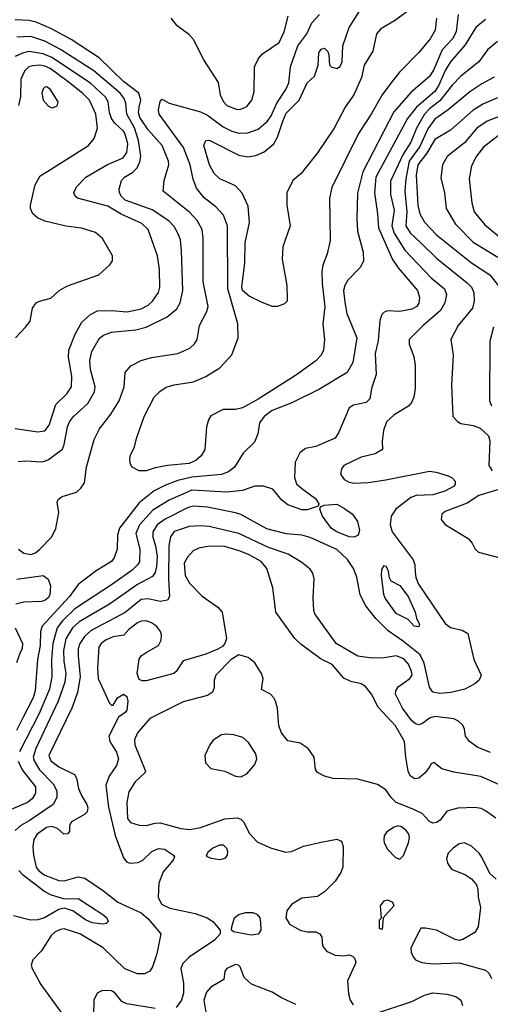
# Model space of a CAD drawing. Extents: x 1173029 to 1307123, y 522559 to 678521.
# Tile 467 of 623: x 1211431 to 1214123, y 643531 to 649165. Entities that reach past the tile are written whole.
import ezdxf

# ---------------------------------------------------------------- set-up
doc = ezdxf.new("R2010")
doc.units = 0

msp = doc.modelspace()

# ---------------------------------------------------------------- linework, layer by layer
at = {"layer": '0CON10XD'}
for points in [[(1212875, 647523.3), (1212815, 647548.1), (1212743.3, 647583.3), (1212705.5, 647615), (1212701.8, 647635), (1212718.8, 647775), (1212720.9, 647889.1), (1212744.6, 648004.6), (1212738.6, 648098.6), (1212703.2, 648173.2), (1212665.4, 648215.4), (1212576, 648255), (1212543.1, 648285), (1212517.5, 648335), (1212484.5, 648445), (1212495, 648473.8), (1212515, 648476.7), (1212685, 648389.4), (1212735, 648380), (1212782.4, 648387.6), (1212829.8, 648410.2), (1212885, 648455.6), (1212906.1, 648493.9), (1212935.5, 648584.5), (1212955, 648631.1), (1213028.9, 648705), (1213075, 648804), (1213117, 648843), (1213138.8, 648905), (1213142, 648975), (1213155, 648996.7), (1213175, 649002.5), (1213193.6, 648983.6), (1213200, 648965), (1213203.3, 648905), (1213212.5, 648895), (1213245, 648886.2), (1213265, 648897.5), (1213276.1, 648923.9), (1213280, 649015), (1213315, 649120), (1213407.5, 649265)], [(1213938.3, 649195), (1213927.1, 649095), (1213906, 649056), (1213847.3, 648992.7), (1213799.9, 648880.1), (1213775, 648840.4), (1213669.6, 648750.4), (1213571.1, 648638.9), (1213393.3, 648295), (1213363.4, 648173.4), (1213358.9, 648025), (1213364, 647955), (1213395.5, 647835), (1213398.1, 647785), (1213379.8, 647750.2), (1213308.5, 647675), (1213290, 647645), (1213282.7, 647615), (1213289.9, 647549.9), (1213302, 647485), (1213358.6, 647345), (1213335.9, 647204.1), (1213305, 647145.7), (1213145, 647051.5), (1212988, 646972), (1212875, 646928.4), (1212828.5, 646895), (1212802.2, 646857.8), (1212793.5, 646795), (1212773.1, 646746.9), (1212709.2, 646685), (1212660.5, 646605), (1212625, 646577.5), (1212585, 646561.9), (1212415, 646547.7), (1212335, 646527.7), (1212265, 646501.9), (1212200.7, 646469.3), (1212115, 646400.7), (1212000.8, 646255), (1211989.7, 646215), (1211988.5, 646135), (1211970.5, 646085), (1211956.7, 646065), (1211868.7, 646011.3), (1211765.8, 645934.2), (1211715.3, 645865), (1211559.6, 645695), (1211549.1, 645665), (1211547.7, 645585), (1211533.5, 645505), (1211520.2, 645325), (1211506.9, 645285), (1211452.1, 645177.9), (1211412.9, 645097.1)], [(1212155, 646583.5), (1212114.4, 646584.4), (1212074.4, 646604.4), (1212062, 646625), (1212060, 646655), (1212064.2, 646675.8), (1212085.8, 646715), (1212100, 646775), (1212142.9, 646895), (1212200, 647005), (1212231.9, 647038.1), (1212268.3, 647061.7), (1212314.7, 647075.3), (1212425, 647093.8), (1212495, 647123.8), (1212575, 647172.7), (1212645, 647246.9), (1212681.5, 647345), (1212679.5, 647425), (1212622.1, 647625), (1212620.3, 647985), (1212597.2, 648047.2), (1212553.7, 648093.7), (1212485.2, 648145.2), (1212441.5, 648201.5), (1212422.2, 648252.2), (1212406.4, 648335), (1212367.3, 648435), (1212228.2, 648625), (1212225, 648650), (1212235, 648696.7), (1212245, 648710), (1212285, 648688.6), (1212465, 648638.7), (1212505, 648618.2), (1212595, 648552.9), (1212645, 648528.4), (1212685, 648516.3), (1212735, 648517.9), (1212795, 648539.7), (1212848.4, 648585), (1212868.8, 648615), (1212901.4, 648688.6), (1212954, 648765), (1212970.5, 648805), (1212980.8, 648895), (1213022, 649015), (1213072.9, 649085), (1213102.5, 649147.5), (1213145, 649195.6)], [(1213695, 649247.3), (1213575, 649158.9), (1213497.6, 649112.4), (1213472, 649085), (1213450.8, 648985), (1213401.2, 648905), (1213385.8, 648835), (1213341.9, 648735), (1213293.3, 648665), (1213228.9, 648545), (1213135, 648404.2), (1213040.8, 648285), (1212994, 648245), (1212959.2, 648175), (1212958.6, 648105), (1212977.5, 647985), (1212935.7, 647865), (1212933.1, 647795), (1212959.2, 647645), (1212961.2, 647565), (1212960, 647555), (1212945, 647538.8), (1212905, 647524.4), (1212875, 647523.3)], [(1211424.6, 646135), (1211455, 646113.6), (1211495, 646104.7), (1211521.5, 646115), (1211546.2, 646135), (1211614.2, 646205.8), (1211636.9, 646253.1), (1211654.5, 646344.5), (1211645.7, 646405), (1211650, 646420), (1211673, 646437), (1211755, 646462.5), (1211780.6, 646485), (1211801.9, 646515), (1211813.6, 646605), (1211857.1, 646762.9), (1211886.5, 646825), (1211952, 646908), (1211999.5, 646985), (1212028.5, 647065), (1212035, 647146.2), (1212066, 647185), (1212125, 647215.5), (1212185, 647232.9), (1212335.4, 647254.6), (1212404.5, 647285.5), (1212430.2, 647309.8), (1212445.4, 647334.6), (1212460, 647415), (1212501.9, 647495), (1212508.1, 647525), (1212481.3, 647665), (1212480.8, 647915), (1212474.6, 647965), (1212446.8, 648016.8), (1212405, 648062.9), (1212250.8, 648185), (1212256.7, 648245), (1212283.8, 648335), (1212281.5, 648355), (1212245.3, 648445), (1212165, 648535.4), (1212118.1, 648605), (1212110.5, 648635), (1212114.8, 648665.2), (1212123.3, 648705), (1212111.8, 648745), (1212025, 648812.4), (1211885, 648946.9), (1211725, 649051.6), (1211613.4, 649113.4), (1211525, 649150.7), (1211485, 649161), (1211405, 649164.2)], [(1214095, 649166.4), (1214040.2, 649119.8), (1213978.6, 649021.4), (1213894.8, 648925.2), (1213865.4, 648874.6), (1213829, 648791), (1213805.2, 648755), (1213701.2, 648665), (1213650.1, 648599.9), (1213468.9, 648265), (1213461, 648175), (1213478.6, 648055), (1213483.1, 647975), (1213563.3, 647793.3), (1213595, 647744.6), (1213707.3, 647615), (1213717.7, 647575), (1213715, 647544), (1213702.2, 647525), (1213675, 647509.2), (1213605, 647495.4), (1213535, 647498.5), (1213515, 647492.2), (1213501.9, 647478.1), (1213491.4, 647445), (1213482, 647328), (1213464.2, 647255), (1213470.4, 647135), (1213443.1, 647055), (1213434, 646995), (1213413.3, 646975), (1213340.7, 646959.3), (1213315, 646944), (1213256.9, 646805), (1213235, 646770), (1213125, 646724), (1213065, 646712), (1213032.7, 646687.3), (1213007.3, 646632.7), (1213002.5, 646545), (1213015, 646510), (1213045, 646482.9), (1213122.5, 646425), (1213142.5, 646395), (1213138.3, 646381.7), (1213075, 646360), (1213045, 646360.8), (1212965, 646390), (1212930, 646415), (1212879.1, 646479.1), (1212825, 646496.9), (1212775, 646496.5), (1212705, 646471.8), (1212615, 646462.3), (1212415, 646473.2), (1212285, 646416.7), (1212191.8, 646358.2), (1212116.1, 646273.9), (1212094.3, 646225), (1212118.1, 646135), (1212116, 646064), (1212104.7, 646045), (1212073.8, 646016.2), (1211960.8, 645935), (1211745.9, 645794.1), (1211675, 645725.2), (1211645.1, 645684.9), (1211620.8, 645595), (1211612.2, 645505), (1211614.4, 645405), (1211601, 645335), (1211541.5, 645195), (1211428.8, 644975)], [(1213814.5, 649175), (1213807.5, 649105), (1213778.8, 649055), (1213715, 648976.9), (1213604.2, 648865.8), (1213547.9, 648795), (1213505, 648735.6), (1213441.8, 648625), (1213369.2, 648515), (1213215.5, 648205), (1213203.6, 648145), (1213207.4, 647902.6), (1213190, 647825), (1213165, 647760), (1213160, 647725), (1213160.9, 647655), (1213177, 647523), (1213165.4, 647425), (1213174.4, 647335), (1213168.9, 647275), (1213155.6, 647245), (1213125, 647212.9), (1213015, 647133.8), (1212795.2, 646994.8), (1212705.2, 646944.8), (1212665, 646934.7), (1212595, 646934.6), (1212525, 646897.8), (1212510.5, 646875), (1212499.6, 646835), (1212489.1, 646705), (1212469.5, 646670.5), (1212437.9, 646642.1), (1212401.2, 646625), (1212276.6, 646613.4), (1212205, 646600.5), (1212155, 646583.5)], [(1212294.5, 649175), (1212325, 649135.8), (1212396, 649085), (1212425, 649051.2), (1212482, 648935), (1212565.4, 648805.4), (1212578.1, 648735), (1212597.1, 648695), (1212615, 648674.3), (1212675, 648651.4), (1212695, 648652.9), (1212730.9, 648669.1), (1212759.2, 648705), (1212772.9, 648755), (1212774.4, 648895), (1212796.8, 648943.2), (1212819.4, 648970.6), (1212914.5, 649035.5), (1212944.4, 649095), (1212967.3, 649185)], [(1214165, 649041.4), (1214106.9, 648993.1), (1214057.8, 648925), (1213955, 648841.8), (1213905, 648791.3), (1213835, 648700.6), (1213775, 648655.2), (1213746.6, 648625), (1213701.2, 648545), (1213669.1, 648465), (1213624.2, 648395.8), (1213551.5, 648241.5), (1213551.6, 648165), (1213573.8, 648075), (1213560, 647985), (1213573.2, 647943.2), (1213635, 647846.1), (1213785, 647688.7), (1213861.2, 647625), (1213872, 647592), (1213863.8, 647545), (1213839, 647501), (1213739.1, 647415), (1213658.6, 647335), (1213658.8, 647308.8), (1213685, 647237.5), (1213692.7, 647187.3), (1213693.1, 647055), (1213685.4, 647004.6), (1213673.1, 646975), (1213655, 646954.4), (1213573.1, 646905), (1213528.6, 646865), (1213511.9, 646815), (1213504.1, 646754.1), (1213506.2, 646705), (1213465, 646681.1), (1213385, 646661.8), (1213285.5, 646614.5), (1213270.8, 646595), (1213266.2, 646565), (1213286.2, 646535), (1213315, 646518.6), (1213345, 646513.1), (1213425, 646517.8), (1213525, 646531.5), (1213775, 646581.1), (1213813.6, 646576.4), (1213881.2, 646555), (1213905, 646543.1), (1213922.9, 646525), (1213921.9, 646505), (1213913.1, 646495), (1213862.3, 646467.7), (1213795, 646447.3), (1213698, 646442), (1213668.1, 646431.9), (1213581.9, 646365), (1213555.6, 646325), (1213550.5, 646275), (1213561.8, 646235), (1213681.1, 646075), (1213691.2, 646045), (1213693.3, 646006.7), (1213696.5, 645973.5), (1213711.7, 645935), (1213865, 645709.6), (1213895, 645686.4), (1213962.9, 645672.9), (1213995, 645652.5), (1214029.5, 645505), (1214070, 645415), (1214059.2, 645385), (1214035, 645364.3), (1213976.7, 645335), (1213897.5, 645315), (1213835, 645310.4), (1213795, 645317.8), (1213774.6, 645345), (1213744, 645484), (1213720.9, 645530.9), (1213627, 645607), (1213538.4, 645668.4), (1213468.3, 645738.3), (1213411, 645811), (1213378.4, 645875), (1213359.3, 645975), (1213340, 646025), (1213306.9, 646076.9), (1213245, 646133.6), (1213092.5, 646202.5), (1213045, 646214.8), (1212955, 646224.2), (1212845, 646252.5), (1212695, 646333.3), (1212665, 646342.8), (1212505, 646375.8), (1212425, 646382.5), (1212395, 646374.7), (1212262.9, 646307.1), (1212217.1, 646275), (1212192.9, 646235), (1212192.5, 646205), (1212207.7, 646155), (1212216.4, 646093.6), (1212214, 646036), (1212205, 646002.5), (1212191.1, 645978.9), (1212105, 645934.3), (1211945, 645820), (1211770.3, 645719.7), (1211733.3, 645685), (1211695, 645621.5), (1211681.4, 645555), (1211682.6, 645495), (1211694, 645425), (1211689.6, 645375), (1211650, 645265), (1211523.6, 644995), (1211508.4, 644945), (1211513.5, 644925), (1211543.3, 644873.3), (1211622.5, 644792.5), (1211642.3, 644752.3), (1211643.2, 644715), (1211622.7, 644675), (1211485, 644580.3), (1211436.5, 644553.5), (1211405, 644525.5)], [(1211422.6, 646637.4), (1211465, 646640.5), (1211555, 646634.4), (1211575, 646639.4), (1211595, 646648.1), (1211675, 646707.5), (1211685.3, 646734.7), (1211703.6, 646835), (1211715.5, 646865), (1211738.5, 646895), (1211821.2, 646968.8), (1211858, 647035), (1211862.7, 647065), (1211836.4, 647163.6), (1211832.9, 647215), (1211844.1, 647265.9), (1211887.4, 647342.6), (1211910.7, 647359.3), (1211955, 647376.9), (1212095, 647390.4), (1212155, 647405.3), (1212275.2, 647464.8), (1212329.1, 647510.9), (1212348, 647545), (1212364.1, 647615), (1212356.7, 647843.3), (1212350, 647905), (1212334.7, 647944.7), (1212315, 647982.2), (1212284.8, 648014.8), (1212187.7, 648077.7), (1212035, 648133.4), (1212013.1, 648153.1), (1212001.1, 648175), (1211999.2, 648195), (1212014.1, 648245), (1212030.8, 648265), (1212077.1, 648292.9), (1212102.2, 648317.8), (1212118.5, 648351.5), (1212122.9, 648385), (1212110.6, 648475), (1212087.1, 648547.1), (1212043.5, 648625), (1212037.9, 648687.9), (1212028.6, 648715), (1212004.8, 648745), (1211855, 648873.5), (1211664.3, 648994.3), (1211575, 649042), (1211495, 649069.8), (1211415, 649065.8)], [(1212125, 647510.9), (1212165, 647531.8), (1212190.5, 647555), (1212224.5, 647605), (1212231.5, 647635), (1212230.8, 647735), (1212220, 647815), (1212165.5, 647965), (1212128.9, 647998.9), (1212011.8, 648051.8), (1211935, 648098.2), (1211761.2, 648145), (1211748, 648155), (1211740, 648175), (1211755, 648209.2), (1211808.6, 648265), (1211933, 648337), (1212022.5, 648375), (1212044.3, 648405.7), (1212050.2, 648455), (1212035, 648509.4), (1212025, 648528.2), (1211975, 648572.7), (1211955, 648600.4), (1211943.7, 648635), (1211936.1, 648695), (1211922.5, 648722.5), (1211835, 648803.1), (1211615, 648950), (1211565, 648971), (1211485, 648982.7), (1211446.7, 648973.3), (1211405.7, 648954.3)], [(1211406, 647345), (1211464, 647405), (1211489.7, 647440.3), (1211503.8, 647515), (1211525.7, 647544.3), (1211544.5, 647555.5), (1211608.3, 647571.7), (1211655.8, 647615), (1211705, 647642.2), (1211884, 647705), (1211947.2, 647762.8), (1211962, 647785), (1211960.8, 647815), (1211904.1, 647914.1), (1211865, 647947.5), (1211785, 647972.7), (1211695, 647983.8), (1211575, 648013.2), (1211531.9, 648031.9), (1211505.6, 648055), (1211493.3, 648085), (1211492.2, 648105), (1211519.7, 648220.3), (1211547.9, 648272.1), (1211591.4, 648298.6), (1211823.7, 648446.3), (1211856.2, 648485), (1211876.5, 648545), (1211866.7, 648625), (1211830.9, 648705), (1211790.3, 648745), (1211700.6, 648815), (1211605, 648885.2), (1211575, 648899.4), (1211545, 648905.2), (1211505, 648902.3), (1211482.2, 648895), (1211460.7, 648875), (1211438.2, 648825), (1211434.8, 648725.2), (1211423.7, 648675)], [(1214145, 648835.9), (1214075, 648799.1), (1214005, 648753.5), (1213881.1, 648648.9), (1213805, 648596.9), (1213765, 648540.3), (1213720.5, 648439.5), (1213658.5, 648355), (1213639.3, 648255), (1213634.8, 648185), (1213644.6, 648065), (1213639.2, 647985), (1213664.8, 647944.9), (1213726.8, 647886.8), (1213815, 647800.7), (1213990.5, 647660.5), (1214014.6, 647635), (1214028.5, 647605), (1214031.5, 647555), (1214021.5, 647515), (1213939.5, 647415), (1213898.1, 647335), (1213910.5, 647245), (1213900.5, 647075), (1213908, 646895), (1213935.5, 646865.5), (1213955, 646854.4), (1214025, 646842.5), (1214065, 646827.5), (1214112.5, 646785), (1214119.6, 646755), (1214114.6, 646614.6), (1214133.3, 646583.3)], [(1211615, 648661.2), (1211625, 648663.3), (1211645, 648672.5), (1211651.2, 648695), (1211605, 648767.5), (1211585, 648782), (1211575, 648780), (1211565, 648770), (1211558.1, 648745), (1211564.3, 648705), (1211595, 648670), (1211615, 648661.2)], [(1214165, 648718.2), (1214085, 648684.7), (1214025, 648647.8), (1213895.9, 648534.1), (1213805, 648480), (1213759.2, 648400.8), (1213708.4, 648335), (1213699, 648275), (1213709.3, 648105), (1213719.7, 648055), (1213746.6, 648006.6), (1213814.6, 647935), (1214014.8, 647774.8), (1214120.5, 647705), (1214174.7, 647635)], [(1214245, 648638.8), (1214105.2, 648584.8), (1214046.7, 648545), (1213975, 648461.3), (1213877.2, 648382.8), (1213848.8, 648335), (1213840.9, 648260.9), (1213860.9, 648175), (1213869.6, 648085), (1213923.8, 647995), (1214025, 647893.2), (1214166.5, 647806.5)], [(1214185, 648514.7), (1214085, 648435.5), (1214045, 648384.4), (1214015, 648328.8), (1214002.3, 648255), (1214017.1, 648117.1), (1214031.5, 648065), (1214090.8, 647990.8), (1214289.3, 647829.3)], [(1211405, 646826.9), (1211535, 646807.5), (1211575, 646813.6), (1211599.7, 646845), (1211637.3, 646962.7), (1211699.6, 647025), (1211727.9, 647065), (1211729.5, 647125), (1211710.2, 647235), (1211711.6, 647275), (1211748.5, 647365), (1211787.1, 647435), (1211835, 647479.2), (1211875, 647498.5), (1211955, 647501.2), (1212045, 647493.8), (1212125, 647510.9)], [(1214141.9, 647405), (1214120, 647325), (1214117.6, 646985), (1214129.7, 646955)], [(1214172.7, 646477.3), (1214057.6, 646442.4), (1213990.8, 646399.2), (1213865, 646351.1), (1213845.6, 646335), (1213841.4, 646305), (1213865, 646277.1), (1213996.2, 646196.2), (1214019.4, 646169.4), (1214035.7, 646135), (1214055, 646118.1), (1214245, 646069.4)], [(1213345, 646203.5), (1213315, 646205.4), (1213245, 646234.7), (1213215, 646254.6), (1213163.1, 646325), (1213147.5, 646365), (1213151.7, 646378.3), (1213172.3, 646387.7), (1213245, 646392.4), (1213289.2, 646369.2), (1213334.4, 646335), (1213363.1, 646293.1), (1213375.5, 646245), (1213367.5, 646215), (1213345, 646203.5)], [(1214125, 644971.5), (1214050.9, 645000.9), (1214004, 645035), (1213982, 645065), (1213976, 645105), (1213965, 645128.8), (1213941.2, 645151.2), (1213915, 645164.6), (1213805, 645177.8), (1213775, 645167.8), (1213735, 645137.9), (1213715, 645130.4), (1213695, 645135.4), (1213675, 645152.3), (1213621.2, 645225), (1213580.9, 645305), (1213583.3, 645325), (1213595, 645347.5), (1213662.9, 645395), (1213675.4, 645415), (1213673.1, 645435), (1213655, 645477.1), (1213628.4, 645508.4), (1213585, 645524.7), (1213515, 645513.2), (1213445, 645511.2), (1213365, 645523.8), (1213240.9, 645595), (1213120, 645765), (1213113.3, 645785), (1213109.2, 645855), (1213115.3, 645965.3), (1213107.9, 645997.9), (1213091.9, 646021.9), (1213045, 646059.4), (1212966.7, 646106.7), (1212855, 646144.3), (1212685, 646225.2), (1212515, 646264.7), (1212465, 646270), (1212401.2, 646265), (1212315, 646235.9), (1212293.7, 646206.3), (1212284.5, 646155.5), (1212281.5, 645965), (1212287.3, 645865), (1212275.5, 645844.5), (1212235, 645835.4), (1212165, 645851.2), (1212125, 645847.3), (1212035, 645772.3), (1211840.5, 645669.5), (1211801.8, 645635), (1211774.3, 645595), (1211765.7, 645565), (1211765.2, 645525), (1211776.1, 645405), (1211760.5, 645315), (1211729.7, 645225), (1211597.2, 644955), (1211609.2, 644925), (1211655, 644889.6), (1211745, 644846.2), (1211755.4, 644825.4), (1211766.5, 644766.5), (1211783.8, 644725), (1211815.6, 644675), (1211821.4, 644655), (1211817, 644633), (1211802.1, 644617.9), (1211726.2, 644575), (1211716.2, 644555), (1211715, 644520), (1211703.9, 644506.1), (1211683.3, 644505), (1211647.5, 644537.5), (1211615, 644548.8), (1211585, 644542), (1211530, 644505), (1211512, 644475), (1211506.7, 644435), (1211509.7, 644385), (1211525.3, 644315), (1211539.3, 644295), (1211575, 644269.8), (1211655, 644240.2), (1211685, 644237.8), (1211765, 644261.4), (1211802.8, 644252.8), (1211910.2, 644180.2), (1211992.2, 644115), (1212125, 644055.4), (1212165, 644020.4), (1212237.5, 643935), (1212215, 643820), (1212190.5, 643745), (1212175, 643721.4), (1212145, 643705.5), (1212105, 643705.4), (1212033.1, 643733.1), (1211907.7, 643855), (1211775, 643933.8), (1211685, 643962.4), (1211665, 643959.8), (1211634.5, 643945), (1211611.5, 643925), (1211555, 643836.2), (1211506.2, 643785), (1211497.1, 643755), (1211501.9, 643735), (1211551.5, 643645), (1211667.3, 643485)], [(1214210.9, 644770.9), (1214068.8, 644835), (1213915, 644860), (1213845, 644879.2), (1213800, 644915), (1213785, 644906.7), (1213775, 644890), (1213750.8, 644855), (1213715, 644825.8), (1213691.7, 644821.7), (1213665, 644838.8), (1213653.1, 644865), (1213639.5, 644945), (1213632.1, 645035), (1213580, 645125), (1213481.5, 645231.5), (1213443.5, 645305), (1213409.5, 645349.5), (1213384, 645364), (1213325, 645378.8), (1213285, 645396.5), (1213217.5, 645475), (1213155, 645505.6), (1213040.7, 645590.7), (1213004.8, 645624.8), (1212896.5, 645775), (1212879.5, 645915), (1212844.6, 646025), (1212812.1, 646065), (1212743.2, 646103.2), (1212692.9, 646125), (1212605, 646150.5), (1212516.8, 646153.2), (1212455, 646140.4), (1212424, 646126), (1212390.8, 646089.2), (1212372.5, 646055), (1212377.9, 645985), (1212401.3, 645941.3), (1212475, 645866.4), (1212563.9, 645803.9), (1212588.2, 645775), (1212612.9, 645625), (1212604.7, 645595.3), (1212591, 645579), (1212565, 645562.5), (1212495, 645535.3), (1212365, 645495.8), (1212326, 645435), (1212313.3, 645425), (1212155, 645381.6), (1212132, 645382), (1212115, 645390), (1212102.6, 645425), (1212115, 645505.7), (1212126.5, 645525), (1212155.2, 645544.8), (1212224.3, 645585), (1212239.2, 645615), (1212241.4, 645645), (1212235.7, 645665), (1212213.1, 645695), (1212185, 645714.6), (1212155, 645724.7), (1212125, 645722.9), (1212105, 645714.1), (1212055.6, 645675), (1212027.1, 645642.9), (1211965, 645633.4), (1211925, 645617.6), (1211896.2, 645595), (1211883.9, 645575), (1211876, 645454), (1211880.4, 645395), (1211944.1, 645254.1), (1211955, 645242.5), (1211965, 645242.5), (1211990, 645285), (1212025, 645305.8), (1212043.2, 645293.2), (1212050, 645265), (1212044.4, 645215), (1212035, 645200.8), (1211995.8, 645174.2), (1211940, 645065), (1211945.5, 645035), (1211984.8, 644974.8), (1211995.8, 644935), (1211985, 644897.1), (1211943.5, 644836.5), (1211923.8, 644785), (1211938.7, 644658.7), (1211977, 644497), (1212025, 644370), (1212043.3, 644345), (1212065, 644338.8), (1212107.7, 644342.3), (1212135, 644356.7), (1212186.2, 644405), (1212225, 644423.1), (1212258.6, 644418.6), (1212311.2, 644385), (1212316.7, 644375), (1212308.8, 644355), (1212251.3, 644288.7), (1212226.2, 644225), (1212222.5, 644145), (1212241.8, 644105), (1212290.3, 644080.3), (1212435, 644051), (1212504, 644025), (1212536, 644005), (1212578, 643955), (1212577.5, 643935), (1212545, 643898.1), (1212399.9, 643800.1), (1212364.4, 643765), (1212353.5, 643735), (1212367.8, 643652.2), (1212367.7, 643595), (1212357.1, 643555), (1212325, 643512.2)], [(1213715, 645691.2), (1213686.7, 645695), (1213652.5, 645732.5), (1213585, 645767.1), (1213521.8, 645855), (1213513.5, 645876.5), (1213501.2, 645985), (1213501.7, 646018.3), (1213515, 646042.5), (1213525, 646037.5), (1213537.3, 646017.3), (1213543.9, 645973.9), (1213553.3, 645955), (1213605, 645927.5), (1213653.9, 645865), (1213693.5, 645775), (1213700.6, 645740.6), (1213718, 645705), (1213715, 645691.2)], [(1211415, 645964.2), (1211565, 645984.3), (1211593.6, 645963.6), (1211606.2, 645926.2), (1211602.3, 645875), (1211593.1, 645856.9), (1211575, 645842.7), (1211555, 645836.8), (1211455, 645832.7), (1211408.9, 645821.1)], [(1211405.3, 645685), (1211447.1, 645595), (1211445, 645566.2), (1211432.4, 645537.6), (1211413.2, 645485)], [(1214155, 644595.6), (1214095, 644638.5), (1214070.9, 644650.9), (1214035, 644658.2), (1213937.2, 644652.8), (1213874.3, 644635.7), (1213835.8, 644585), (1213815, 644571.1), (1213795, 644568.1), (1213775, 644577.1), (1213733.8, 644623.8), (1213685, 644645.4), (1213585, 644686.7), (1213555.4, 644715), (1213525, 644758.5), (1213478.3, 644788.3), (1213365, 644818.5), (1213225, 644823.2), (1213175, 644836.2), (1213135, 644856.9), (1213123.1, 644875), (1213114.5, 644945), (1213081.1, 644995), (1213035, 645024.5), (1212965, 645039.2), (1212927.8, 645085), (1212913.8, 645125), (1212906.4, 645225), (1212894.6, 645265), (1212885, 645285.7), (1212865, 645305.7), (1212815, 645332.5), (1212823.3, 645395), (1212814.5, 645425), (1212775.5, 645485), (1212737.5, 645515), (1212685, 645531.1), (1212640.9, 645505), (1212553.6, 645415), (1212543.6, 645385), (1212544.2, 645344.2), (1212533.4, 645316.6), (1212505, 645298.1), (1212365, 645261.4), (1212175, 645167.5), (1212103.9, 645085), (1212087.3, 645045), (1212090, 645015), (1212150, 644865), (1212146.2, 644855), (1212092.1, 644805), (1212055, 644746.2), (1212044.6, 644685.4), (1212047.9, 644595), (1212065, 644571.2), (1212115, 644555.4), (1212155, 644554.7), (1212205, 644567.9), (1212235, 644569.2), (1212353, 644537), (1212405, 644530.6), (1212465, 644541.9), (1212605, 644593.3), (1212675, 644598.2), (1212695, 644590), (1212710.5, 644575), (1212745, 644508.6), (1212789.9, 644459.9), (1212865.9, 644425.9), (1212951.5, 644401.5), (1212985, 644406.2), (1213055, 644436.8), (1213155, 644458.9), (1213245, 644476), (1213272.5, 644465), (1213281.2, 644435), (1213279.2, 644315), (1213267.5, 644285), (1213235, 644236), (1213174.5, 644175.5), (1213135, 644148), (1213045, 644138.1), (1212985, 644102.9), (1212958.2, 644065), (1212953.2, 644025), (1212975, 643989.5), (1213035, 643954.4), (1213075, 643945.6), (1213125, 643945.6), (1213147.5, 643935), (1213160, 643915), (1213163.3, 643865), (1213186.7, 643835), (1213235, 643813.1), (1213285, 643809.2), (1213315, 643813.3), (1213335, 643806.7), (1213346.7, 643795), (1213353.3, 643775), (1213350, 643760), (1213306.2, 643665), (1213311.9, 643591.9), (1213322.1, 643555), (1213337.9, 643527.9)], [(1212695, 644832.9), (1212730.7, 644849.3), (1212776.8, 644903.2), (1212788, 644935), (1212782.5, 644965), (1212738.8, 645028.8), (1212706.9, 645056.9), (1212655, 645072.9), (1212615, 645077.3), (1212585, 645073.1), (1212538.2, 645041.8), (1212518.6, 645015), (1212489.2, 644955), (1212493.2, 644913.2), (1212525, 644880), (1212605, 644864.5), (1212665, 644836.2), (1212695, 644832.9)], [(1211422.2, 644922.2), (1211445, 644872.7), (1211521.9, 644775), (1211521.5, 644738.5), (1211502.3, 644707.7), (1211475, 644685.3), (1211354.4, 644635)], [(1213605, 644362.5), (1213627.2, 644382.8), (1213655.8, 644454.2), (1213661.5, 644485), (1213656.2, 644505), (1213640.9, 644525), (1213615, 644547.3), (1213595, 644551.8), (1213572.5, 644545), (1213532, 644518), (1213516.5, 644495), (1213513.6, 644475), (1213516.5, 644455), (1213535, 644419.2), (1213581.4, 644371.4), (1213605, 644362.5)], [(1212575, 644357.5), (1212525.8, 644365.8), (1212504.2, 644374.2), (1212500, 644385), (1212511.2, 644405), (1212534, 644425), (1212575, 644443.3), (1212595, 644443.3), (1212614.5, 644425), (1212618.9, 644405), (1212617.7, 644385), (1212605, 644364.5), (1212575, 644357.5)], [(1214156.4, 644246.4), (1214119.6, 644279.6), (1214075, 644373.8), (1214059.2, 644395), (1214015, 644435.7), (1213975, 644454.3), (1213945, 644449.4), (1213910, 644425), (1213882, 644395), (1213872, 644365), (1213878.3, 644338.3), (1213901.2, 644305), (1213981.4, 644271.4), (1214015, 644250), (1214044.2, 644215), (1214051.7, 644191.7), (1214054.4, 644145), (1214067.1, 644085), (1214052.9, 643975), (1214035, 643942), (1213965, 643901.2), (1213945, 643896.2), (1213921.2, 643901.2), (1213815, 643955.6), (1213752.5, 643967.5), (1213725, 643966.2), (1213668.2, 643855), (1213669.8, 643829.8), (1213681.9, 643801.9), (1213696, 643785), (1213730.7, 643770.7), (1213795, 643762.5), (1213945, 643767.5), (1214095.8, 643725.8), (1214116.4, 643706.4), (1214129.6, 643679.6)], [(1211426.1, 644296.1), (1211445, 644276.2), (1211575, 644175.7), (1211605, 644159.7), (1211685, 644134.4), (1211765, 644136.9), (1211905.6, 644045), (1211930, 644025), (1211936.2, 644005), (1211925.6, 643994.4), (1211905, 643990), (1211845, 643997.3), (1211807.1, 644015), (1211735.5, 644065.5), (1211685, 644081.5), (1211655, 644073.8), (1211573.2, 644026.8), (1211534.8, 644015.2), (1211492.1, 644012.1), (1211395, 644037.7)], [(1213505, 643960), (1213490, 643965), (1213490, 644015), (1213500, 644025), (1213495.8, 644095), (1213515, 644124), (1213535, 644128.6), (1213563.3, 644115), (1213571.2, 644095), (1213510, 644025), (1213505, 643960)], [(1212755, 643926.7), (1212653.3, 643945), (1212643.3, 643955), (1212643.6, 643973.6), (1212659.2, 644025), (1212683.3, 644045), (1212725, 644056.9), (1212765, 644057.1), (1212787.2, 644047.2), (1212804.3, 644025), (1212808.7, 643998.7), (1212810, 643955), (1212795, 643932.9), (1212755, 643926.7)], [(1213010.3, 643530.3), (1212928, 643568), (1212875, 643600.5), (1212757.2, 643647.2), (1212714.5, 643684.5), (1212692.5, 643745), (1212683.3, 643755), (1212665, 643759.4), (1212615, 643736.7), (1212605, 643720), (1212597.7, 643672.3), (1212525, 643629.5), (1212499.4, 643600.6), (1212484.7, 643555), (1212495.4, 643485.4)], [(1212205, 643508), (1212042.9, 643532.9), (1212015, 643547.2), (1211975, 643596.2), (1211955, 643608.9), (1211905, 643609.5), (1211873.8, 643595), (1211855.7, 643555), (1211851.6, 643395)], [(1213455, 643475.4), (1213673.8, 643546.2), (1213746.3, 643583.7), (1213795, 643596.7), (1213875, 643588.9), (1213925, 643575.8), (1213953.8, 643555), (1213963.8, 643525)]]:
    msp.add_lwpolyline(points, dxfattribs=at)

doc.saveas('drawing.dxf')
